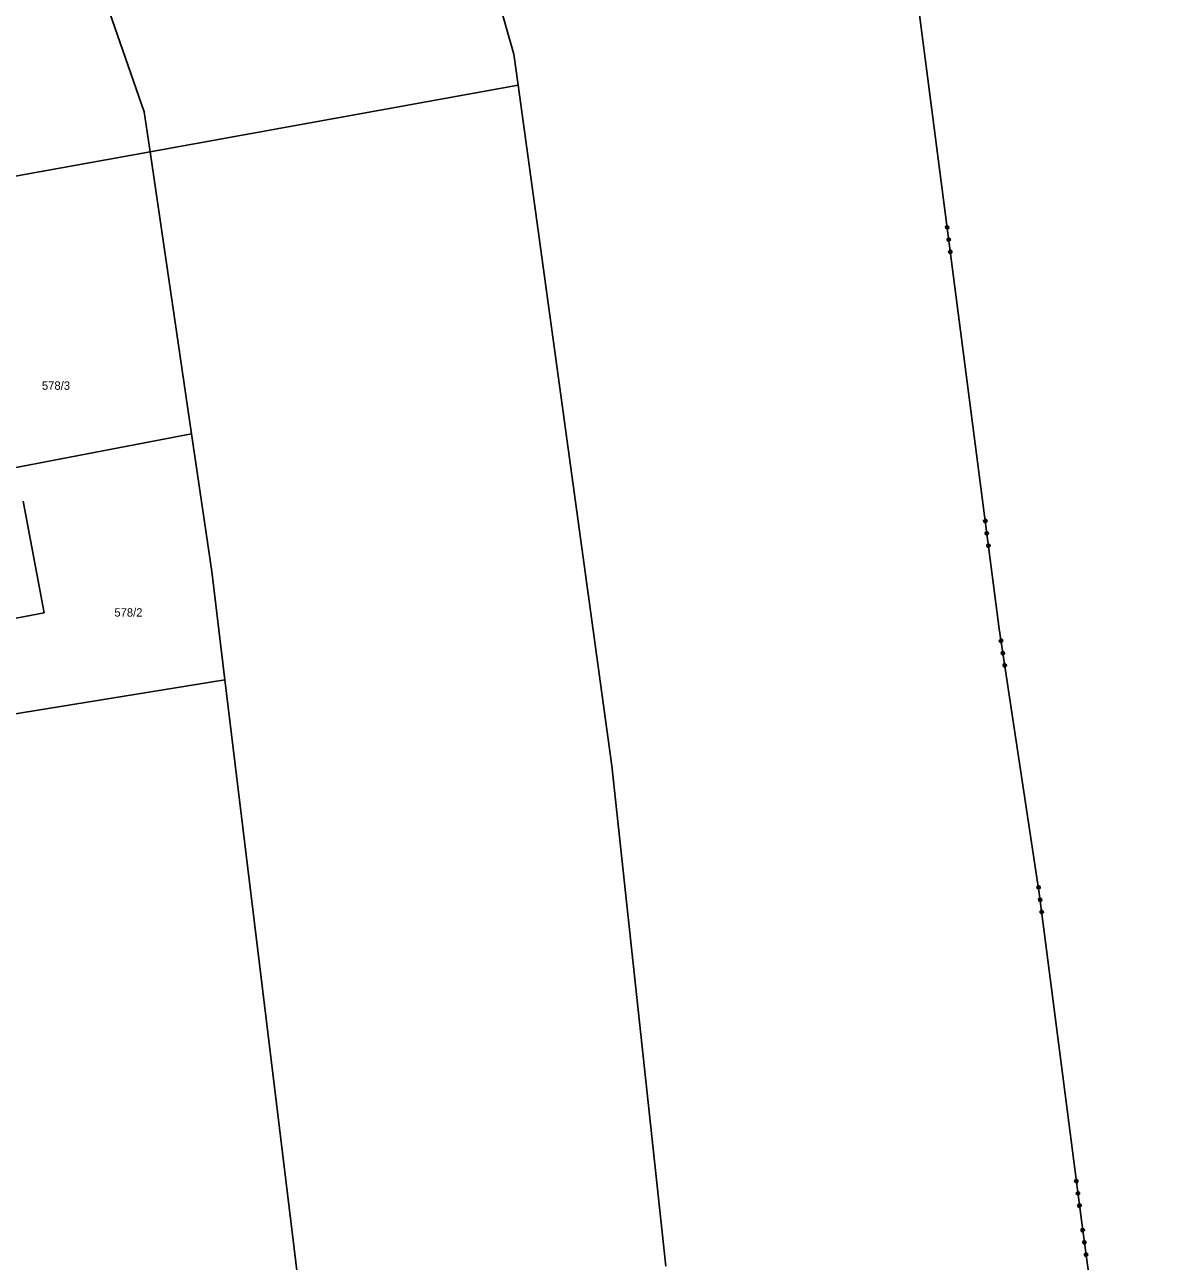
# Model space of a CAD drawing. Extents: x -757994 to -755874, y -1047691 to -1046119.
# Drawn here: x -756280.1 to -756165.6, y -1047301.2 to -1047176 of the extents above; entities that cross this region are included whole.
import ezdxf

# ---------------------------------------------------------------- set-up
doc = ezdxf.new("R2010")
doc.units = 0
doc.layers.add('katastrální mapa', color=7, linetype='Continuous')

msp = doc.modelspace()

# ---------------------------------------------------------------- linework, layer by layer
at = {"layer": 'katastrální mapa'}
for p, q in [((-756190.66, -1047165.51), (-756181.38, -1047237.16)), ((-756273.16, -1047169.96), (-756267.97, -1047184.79)), ((-756233.22, -1047169.59), (-756230.54, -1047178.96)), ((-756230.54, -1047178.96), (-756230.11, -1047182.09)), ((-756267.38, -1047188.84), (-756230.11, -1047182.09)), ((-756230.11, -1047182.09), (-756220.62, -1047251.06)), ((-756267.97, -1047184.79), (-756267.38, -1047188.84)), ((-756267.38, -1047188.84), (-756306.5, -1047195.93)), ((-756267.38, -1047188.84), (-756263.18, -1047217.41)), ((-756305.29, -1047225.5), (-756263.18, -1047217.41)), ((-756263.18, -1047217.41), (-756261.14, -1047231.38)), ((-756280.23, -1047224.25), (-756278.1, -1047235.56)), ((-756261.14, -1047231.38), (-756259.8, -1047242.35)), ((-756278.1, -1047235.56), (-756283.5, -1047236.59)), ((-756181.38, -1047237.16), (-756177.32, -1047263.94)), ((-756259.8, -1047242.35), (-756308.79, -1047250.3)), ((-756259.8, -1047242.35), (-756246.38, -1047352.4)), ((-756220.62, -1047251.06), (-756215.14, -1047301.74)), ((-756173.09, -1047296.85), (-756177.32, -1047263.94)), ((-756173.09, -1047296.85), (-756165.57, -1047351.39))]:
    msp.add_line(p, q, dxfattribs=at)
for points in [[(-756186.48, -1047196.55), (-756186.56, -1047196.65), (-756186.69, -1047196.67), (-756186.8, -1047196.59), (-756186.82, -1047196.45), (-756186.74, -1047196.35), (-756186.6, -1047196.33), (-756186.5, -1047196.41), (-756186.48, -1047196.55), (-756186.5, -1047196.55), (-756186.51, -1047196.43), (-756186.56, -1047196.4), (-756186.53, -1047196.6), (-756186.57, -1047196.63), (-756186.6, -1047196.36), (-756186.64, -1047196.37), (-756186.61, -1047196.63), (-756186.65, -1047196.64), (-756186.68, -1047196.38), (-756186.72, -1047196.38), (-756186.69, -1047196.65), (-756186.73, -1047196.63), (-756186.76, -1047196.41), (-756186.79, -1047196.45), (-756186.78, -1047196.59)], [(-756186.32, -1047197.79), (-756186.4, -1047197.9), (-756186.53, -1047197.91), (-756186.64, -1047197.83), (-756186.66, -1047197.7), (-756186.58, -1047197.59), (-756186.44, -1047197.57), (-756186.34, -1047197.66), (-756186.32, -1047197.79), (-756186.34, -1047197.79), (-756186.35, -1047197.67), (-756186.4, -1047197.63), (-756186.37, -1047197.83), (-756186.41, -1047197.88), (-756186.44, -1047197.6), (-756186.48, -1047197.6), (-756186.45, -1047197.88), (-756186.49, -1047197.89), (-756186.52, -1047197.61), (-756186.56, -1047197.61), (-756186.53, -1047197.89), (-756186.57, -1047197.86), (-756186.6, -1047197.66), (-756186.63, -1047197.7), (-756186.62, -1047197.82)], [(-756186.16, -1047199.03), (-756186.24, -1047199.14), (-756186.37, -1047199.16), (-756186.48, -1047199.08), (-756186.5, -1047198.94), (-756186.41, -1047198.84), (-756186.28, -1047198.82), (-756186.17, -1047198.9), (-756186.16, -1047199.03), (-756186.18, -1047199.02), (-756186.19, -1047198.9), (-756186.24, -1047198.87), (-756186.21, -1047199.06), (-756186.25, -1047199.11), (-756186.28, -1047198.85), (-756186.32, -1047198.85), (-756186.29, -1047199.11), (-756186.33, -1047199.12), (-756186.36, -1047198.86), (-756186.4, -1047198.86), (-756186.37, -1047199.12), (-756186.41, -1047199.1), (-756186.44, -1047198.9), (-756186.47, -1047198.93), (-756186.46, -1047199.05)], [(-756182.63, -1047226.3), (-756182.71, -1047226.4), (-756182.84, -1047226.42), (-756182.95, -1047226.34), (-756182.97, -1047226.2), (-756182.88, -1047226.1), (-756182.75, -1047226.08), (-756182.64, -1047226.16), (-756182.63, -1047226.3), (-756182.64, -1047226.3), (-756182.66, -1047226.19), (-756182.7, -1047226.15), (-756182.68, -1047226.35), (-756182.72, -1047226.38), (-756182.75, -1047226.12), (-756182.79, -1047226.12), (-756182.76, -1047226.38), (-756182.79, -1047226.39), (-756182.83, -1047226.13), (-756182.87, -1047226.14), (-756182.83, -1047226.4), (-756182.88, -1047226.38), (-756182.9, -1047226.17), (-756182.94, -1047226.21), (-756182.92, -1047226.34)], [(-756182.46, -1047227.54), (-756182.55, -1047227.65), (-756182.68, -1047227.66), (-756182.79, -1047227.58), (-756182.8, -1047227.45), (-756182.72, -1047227.34), (-756182.59, -1047227.33), (-756182.48, -1047227.41), (-756182.46, -1047227.54), (-756182.48, -1047227.54), (-756182.5, -1047227.42), (-756182.55, -1047227.39), (-756182.52, -1047227.58), (-756182.55, -1047227.63), (-756182.59, -1047227.35), (-756182.63, -1047227.36), (-756182.59, -1047227.63), (-756182.63, -1047227.64), (-756182.67, -1047227.36), (-756182.71, -1047227.37), (-756182.67, -1047227.64), (-756182.72, -1047227.61), (-756182.74, -1047227.41), (-756182.78, -1047227.46), (-756182.76, -1047227.57)], [(-756182.3, -1047228.79), (-756182.39, -1047228.89), (-756182.52, -1047228.91), (-756182.63, -1047228.83), (-756182.64, -1047228.69), (-756182.56, -1047228.59), (-756182.43, -1047228.57), (-756182.32, -1047228.65), (-756182.3, -1047228.79), (-756182.33, -1047228.77), (-756182.34, -1047228.65), (-756182.38, -1047228.62), (-756182.36, -1047228.81), (-756182.4, -1047228.86), (-756182.43, -1047228.6), (-756182.47, -1047228.61), (-756182.43, -1047228.86), (-756182.47, -1047228.87), (-756182.51, -1047228.61), (-756182.55, -1047228.61), (-756182.51, -1047228.87), (-756182.56, -1047228.85), (-756182.58, -1047228.65), (-756182.62, -1047228.68), (-756182.6, -1047228.8)], [(-756181.02, -1047238.44), (-756181.1, -1047238.54), (-756181.24, -1047238.56), (-756181.35, -1047238.48), (-756181.37, -1047238.35), (-756181.29, -1047238.24), (-756181.15, -1047238.22), (-756181.05, -1047238.3), (-756181.02, -1047238.44), (-756181.04, -1047238.44), (-756181.06, -1047238.33), (-756181.11, -1047238.29), (-756181.08, -1047238.49), (-756181.11, -1047238.53), (-756181.15, -1047238.26), (-756181.19, -1047238.26), (-756181.15, -1047238.53), (-756181.19, -1047238.54), (-756181.23, -1047238.28), (-756181.27, -1047238.28), (-756181.23, -1047238.54), (-756181.27, -1047238.52), (-756181.31, -1047238.31), (-756181.34, -1047238.35), (-756181.32, -1047238.49)], [(-756180.84, -1047239.68), (-756180.92, -1047239.79), (-756181.05, -1047239.81), (-756181.16, -1047239.73), (-756181.18, -1047239.59), (-756181.1, -1047239.48), (-756180.97, -1047239.46), (-756180.86, -1047239.54), (-756180.84, -1047239.68), (-756180.86, -1047239.68), (-756180.88, -1047239.56), (-756180.92, -1047239.52), (-756180.89, -1047239.72), (-756180.92, -1047239.77), (-756180.97, -1047239.49), (-756181.01, -1047239.5), (-756180.96, -1047239.77), (-756181, -1047239.78), (-756181.05, -1047239.5), (-756181.08, -1047239.51), (-756181.04, -1047239.78), (-756181.09, -1047239.75), (-756181.12, -1047239.55), (-756181.15, -1047239.6), (-756181.13, -1047239.72)], [(-756180.65, -1047240.92), (-756180.73, -1047241.03), (-756180.86, -1047241.05), (-756180.97, -1047240.97), (-756180.99, -1047240.83), (-756180.91, -1047240.72), (-756180.78, -1047240.7), (-756180.67, -1047240.78), (-756180.65, -1047240.92), (-756180.67, -1047240.9), (-756180.69, -1047240.78), (-756180.73, -1047240.76), (-756180.7, -1047240.95), (-756180.74, -1047240.99), (-756180.78, -1047240.74), (-756180.82, -1047240.74), (-756180.78, -1047241), (-756180.82, -1047241), (-756180.86, -1047240.75), (-756180.9, -1047240.75), (-756180.86, -1047241.01), (-756180.9, -1047240.99), (-756180.93, -1047240.79), (-756180.97, -1047240.82), (-756180.95, -1047240.94)], [(-756177.56, -1047263.32), (-756177.48, -1047263.22), (-756177.35, -1047263.2), (-756177.24, -1047263.28), (-756177.22, -1047263.41), (-756177.3, -1047263.52), (-756177.44, -1047263.54), (-756177.54, -1047263.46), (-756177.56, -1047263.32), (-756177.54, -1047263.34), (-756177.52, -1047263.46), (-756177.48, -1047263.48), (-756177.5, -1047263.29), (-756177.47, -1047263.25), (-756177.44, -1047263.51), (-756177.4, -1047263.5), (-756177.43, -1047263.24), (-756177.39, -1047263.24), (-756177.36, -1047263.5), (-756177.32, -1047263.5), (-756177.35, -1047263.24), (-756177.31, -1047263.25), (-756177.28, -1047263.46), (-756177.25, -1047263.43), (-756177.26, -1047263.31)], [(-756177.4, -1047264.57), (-756177.32, -1047264.46), (-756177.18, -1047264.44), (-756177.08, -1047264.52), (-756177.06, -1047264.66), (-756177.14, -1047264.76), (-756177.28, -1047264.78), (-756177.38, -1047264.7), (-756177.4, -1047264.57), (-756177.38, -1047264.57), (-756177.37, -1047264.69), (-756177.32, -1047264.72), (-756177.35, -1047264.52), (-756177.31, -1047264.48), (-756177.28, -1047264.76), (-756177.24, -1047264.75), (-756177.27, -1047264.47), (-756177.23, -1047264.47), (-756177.2, -1047264.75), (-756177.16, -1047264.74), (-756177.19, -1047264.46), (-756177.15, -1047264.5), (-756177.12, -1047264.7), (-756177.09, -1047264.65), (-756177.1, -1047264.53)], [(-756177.24, -1047265.81), (-756177.16, -1047265.7), (-756177.02, -1047265.69), (-756176.92, -1047265.77), (-756176.9, -1047265.9), (-756176.98, -1047266.01), (-756177.12, -1047266.03), (-756177.22, -1047265.94), (-756177.24, -1047265.81), (-756177.22, -1047265.8), (-756177.21, -1047265.92), (-756177.16, -1047265.96), (-756177.19, -1047265.76), (-756177.15, -1047265.72), (-756177.12, -1047265.99), (-756177.08, -1047265.99), (-756177.11, -1047265.72), (-756177.07, -1047265.71), (-756177.04, -1047265.98), (-756177, -1047265.97), (-756177.03, -1047265.71), (-756176.99, -1047265.73), (-756176.96, -1047265.94), (-756176.93, -1047265.9), (-756176.94, -1047265.76)], [(-756173.74, -1047293.08), (-756173.65, -1047292.97), (-756173.52, -1047292.95), (-756173.41, -1047293.04), (-756173.4, -1047293.17), (-756173.48, -1047293.28), (-756173.61, -1047293.29), (-756173.72, -1047293.21), (-756173.74, -1047293.08), (-756173.71, -1047293.09), (-756173.7, -1047293.21), (-756173.66, -1047293.24), (-756173.68, -1047293.05), (-756173.65, -1047293), (-756173.61, -1047293.26), (-756173.57, -1047293.26), (-756173.61, -1047293), (-756173.57, -1047292.99), (-756173.53, -1047293.25), (-756173.49, -1047293.25), (-756173.53, -1047292.99), (-756173.48, -1047293.01), (-756173.46, -1047293.21), (-756173.42, -1047293.18), (-756173.44, -1047293.06)], [(-756173.58, -1047294.32), (-756173.49, -1047294.22), (-756173.36, -1047294.2), (-756173.25, -1047294.28), (-756173.24, -1047294.41), (-756173.32, -1047294.52), (-756173.45, -1047294.54), (-756173.56, -1047294.46), (-756173.58, -1047294.32), (-756173.56, -1047294.32), (-756173.54, -1047294.44), (-756173.5, -1047294.48), (-756173.52, -1047294.28), (-756173.49, -1047294.23), (-756173.45, -1047294.51), (-756173.41, -1047294.51), (-756173.45, -1047294.23), (-756173.41, -1047294.22), (-756173.37, -1047294.5), (-756173.33, -1047294.5), (-756173.37, -1047294.22), (-756173.32, -1047294.25), (-756173.3, -1047294.45), (-756173.26, -1047294.41), (-756173.28, -1047294.29)], [(-756173.42, -1047295.57), (-756173.33, -1047295.46), (-756173.2, -1047295.44), (-756173.09, -1047295.52), (-756173.08, -1047295.66), (-756173.16, -1047295.76), (-756173.29, -1047295.78), (-756173.4, -1047295.7), (-756173.42, -1047295.57), (-756173.4, -1047295.56), (-756173.38, -1047295.68), (-756173.34, -1047295.71), (-756173.36, -1047295.51), (-756173.33, -1047295.48), (-756173.29, -1047295.75), (-756173.25, -1047295.74), (-756173.29, -1047295.48), (-756173.25, -1047295.47), (-756173.21, -1047295.73), (-756173.17, -1047295.73), (-756173.21, -1047295.46), (-756173.16, -1047295.48), (-756173.14, -1047295.7), (-756173.1, -1047295.66), (-756173.12, -1047295.52)], [(-756172.75, -1047298.13), (-756172.83, -1047298.24), (-756172.97, -1047298.26), (-756173.07, -1047298.18), (-756173.09, -1047298.04), (-756173.01, -1047297.93), (-756172.88, -1047297.92), (-756172.77, -1047298), (-756172.75, -1047298.13), (-756172.77, -1047298.14), (-756172.79, -1047298.02), (-756172.83, -1047297.99), (-756172.8, -1047298.18), (-756172.84, -1047298.22), (-756172.88, -1047297.95), (-756172.92, -1047297.96), (-756172.88, -1047298.22), (-756172.92, -1047298.23), (-756172.96, -1047297.97), (-756173, -1047297.97), (-756172.96, -1047298.24), (-756173, -1047298.22), (-756173.03, -1047298), (-756173.07, -1047298.04), (-756173.05, -1047298.18)], [(-756172.58, -1047299.37), (-756172.66, -1047299.48), (-756172.8, -1047299.5), (-756172.9, -1047299.42), (-756172.92, -1047299.28), (-756172.84, -1047299.18), (-756172.71, -1047299.16), (-756172.6, -1047299.24), (-756172.58, -1047299.37), (-756172.6, -1047299.37), (-756172.62, -1047299.25), (-756172.66, -1047299.22), (-756172.64, -1047299.42), (-756172.67, -1047299.46), (-756172.71, -1047299.18), (-756172.75, -1047299.19), (-756172.71, -1047299.47), (-756172.75, -1047299.47), (-756172.79, -1047299.2), (-756172.83, -1047299.2), (-756172.79, -1047299.48), (-756172.83, -1047299.44), (-756172.86, -1047299.25), (-756172.89, -1047299.29), (-756172.88, -1047299.41)], [(-756172.41, -1047300.62), (-756172.49, -1047300.72), (-756172.62, -1047300.74), (-756172.73, -1047300.66), (-756172.75, -1047300.53), (-756172.67, -1047300.42), (-756172.54, -1047300.4), (-756172.43, -1047300.48), (-756172.41, -1047300.62), (-756172.43, -1047300.6), (-756172.45, -1047300.48), (-756172.49, -1047300.46), (-756172.47, -1047300.65), (-756172.5, -1047300.69), (-756172.54, -1047300.43), (-756172.58, -1047300.44), (-756172.54, -1047300.7), (-756172.58, -1047300.7), (-756172.62, -1047300.44), (-756172.66, -1047300.44), (-756172.62, -1047300.7), (-756172.66, -1047300.69), (-756172.69, -1047300.48), (-756172.73, -1047300.51), (-756172.71, -1047300.63)]]:
    msp.add_lwpolyline(points, dxfattribs=at)

# ---------------------------------------------------------------- texts
for s, p in [('578/3', (-756278.34, -1047212.96)), ('578/2', (-756271, -1047235.94))]:
    msp.add_text(s, height=0.85, dxfattribs=at).set_placement(p)

doc.saveas('drawing.dxf')
